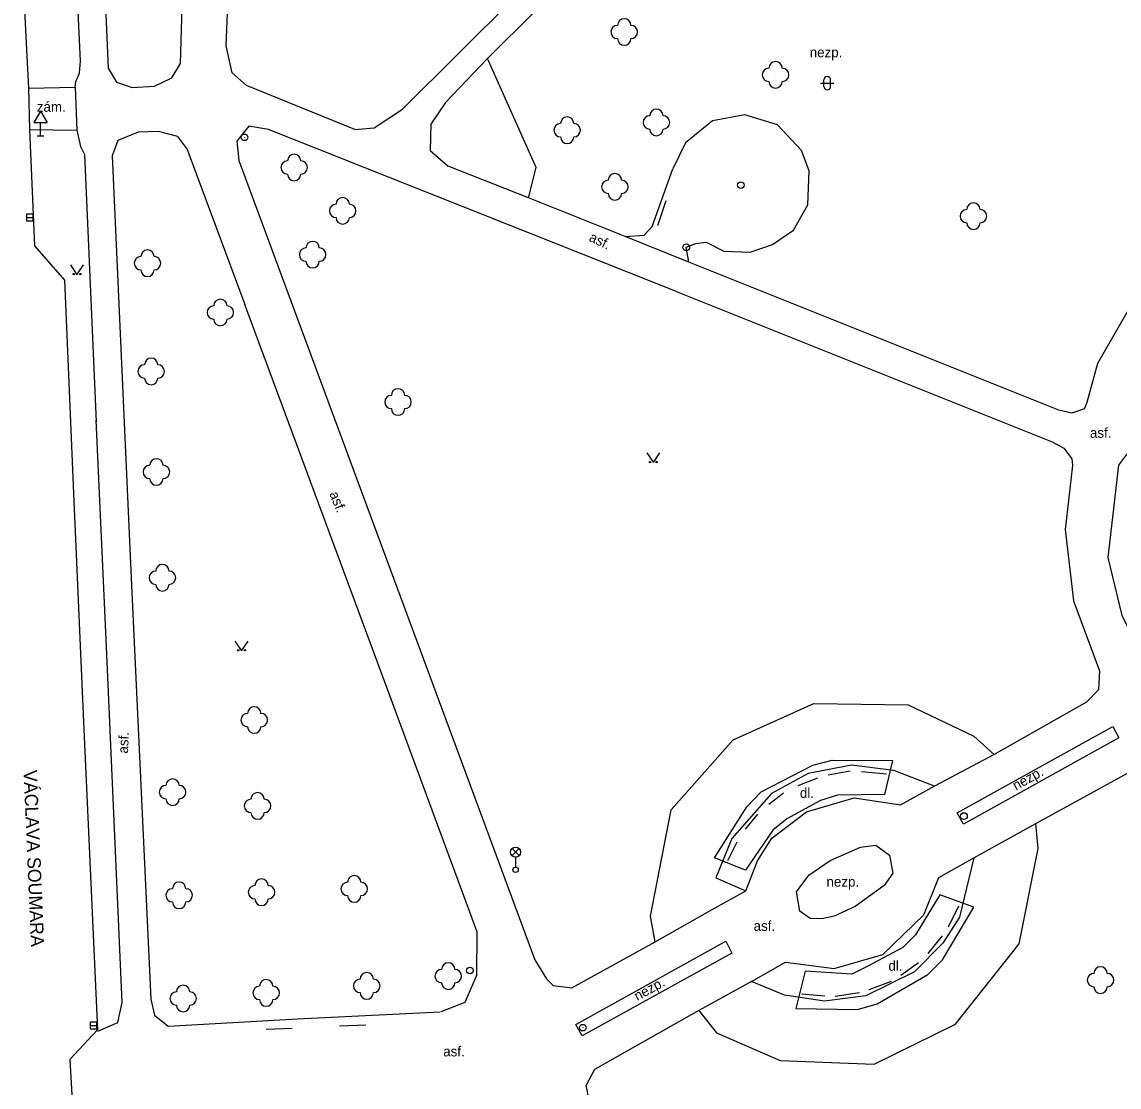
# Model space of a CAD drawing. Extents: x -737812 to -729375, y -1123000 to -1115500.
# Drawn here: x -736374.1 to -736291.6, y -1118672.7 to -1118592.6 of the extents above; entities that cross this region are included whole.
import ezdxf

# ---------------------------------------------------------------- set-up
doc = ezdxf.new("R2010")
doc.units = 0
for name, color, linetype in [('Doplněk polohopisu', 7, 'Continuous'), ('Doplňkové značky', 7, 'Continuous'), ('Hranice - ploty_ zdi', 7, 'Continuous'), ('Komunikace', 7, 'Continuous'), ('Názvy ulic_ silnic_ žel_', 7, 'Continuous'), ('Pomocné popisy', 7, 'Continuous'), ('Povr_ zn_ inž_ sítí - el_', 7, 'Continuous'), ('Povr_ zn_ inž_ sítí - kan_', 7, 'Continuous'), ('Stavební objekty', 7, 'Continuous'), ('Zeleň', 7, 'Continuous'), ('Značky druhů pozemků', 7, 'Continuous')]:
    doc.layers.add(name, color=color, linetype=linetype)

msp = doc.modelspace()

# ---------------------------------------------------------------- linework, layer by layer
at = {"layer": 'Doplněk polohopisu'}
for p, q in [((-736365.4, -1118600.94), (-736366.91, -1118601.55)), ((-736363.86, -1118600.89), (-736365.4, -1118600.94)), ((-736362.41, -1118601.27), (-736363.86, -1118600.89)), ((-736366.91, -1118601.55), (-736367.34, -1118602.7)), ((-736361.73, -1118602.17), (-736362.41, -1118601.27)), ((-736367.34, -1118602.7), (-736365.91, -1118634.46)), ((-736295.12, -1118625.99), (-736295.69, -1118630.8)), ((-736295.69, -1118630.8), (-736295.05, -1118636.17)), ((-736365.91, -1118634.46), (-736364.45, -1118666.12)), ((-736339.93, -1118664.32), (-736339.91, -1118661.08)), ((-736340.79, -1118666.34), (-736339.93, -1118664.32)), ((-736364.45, -1118666.12), (-736364.15, -1118667.32)), ((-736342.6, -1118667.04), (-736340.79, -1118666.34)), ((-736364.15, -1118667.32), (-736363.13, -1118668.14))]:
    msp.add_line(p, q, dxfattribs=at)
for points in [[(-736369.73, -1118595.59), (-736370.93, -1118569.96), (-736371.02, -1118568.15), (-736371.59, -1118554.61), (-736371.65, -1118552.78), (-736372.06, -1118539.56)], [(-736318.79, -1118545.12), (-736319.69, -1118545.61), (-736320.39, -1118546.92), (-736320.6, -1118548.4), (-736320.26, -1118550.36), (-736318.12, -1118554.88), (-736315.29, -1118558.98), (-736312.53, -1118562.82), (-736310.63, -1118567.84), (-736310.13, -1118571.68), (-736310.97, -1118576.09), (-736311.8, -1118577.76), (-736314.09, -1118580.57), (-736317.59, -1118582.95), (-736321.45, -1118584.78), (-736329.83, -1118588.21), (-736332.8, -1118589.62), (-736335.48, -1118591.78), (-736339.12, -1118595.4), (-736342.29, -1118598.71), (-736343.39, -1118600.34), (-736343.43, -1118602.3), (-736342.08, -1118603.48)], [(-736349.11, -1118600.72), (-736347.65, -1118600.6), (-736345.51, -1118599.2), (-736337.13, -1118590.86), (-736334.77, -1118588.81), (-736331.83, -1118587.01), (-736322.24, -1118583.11), (-736316.49, -1118580.1), (-736313.94, -1118577.72), (-736312.71, -1118575.42), (-736312, -1118572.22), (-736312.37, -1118568.42), (-736313.56, -1118564.85), (-736315.34, -1118561.86), (-736318.49, -1118557.79), (-736320.96, -1118553.43), (-736322.26, -1118550.19), (-736323.24, -1118547.87), (-736324.5, -1118546.33), (-736325.87, -1118545.92)], [(-736369.49, -1118553.05), (-736369.42, -1118554.56), (-736368.83, -1118568.33), (-736368.77, -1118569.93), (-736367.64, -1118596.12), (-736367.02, -1118597.17), (-736365.85, -1118597.58), (-736364.16, -1118597.48), (-736362.86, -1118596.85), (-736362.2, -1118595.76), (-736362.05, -1118590.67), (-736361.03, -1118581.13)], [(-736349.11, -1118600.72), (-736357.24, -1118597.43), (-736358.32, -1118596.46), (-736358.78, -1118594.43), (-736358.71, -1118592.55), (-736358.58, -1118589.78), (-736358.34, -1118586.82)], [(-736294.23, -1118621.74), (-736294.04, -1118621.24), (-736293.23, -1118618.29), (-736288.1, -1118609.39), (-736278.78, -1118597.18), (-736276.12, -1118592.74)], [(-736370.12, -1118597.56), (-736370.09, -1118597.12), (-736369.81, -1118596.49), (-736369.73, -1118595.59)], [(-736373.64, -1118597.62), (-736370.12, -1118597.56)], [(-736370.12, -1118597.56), (-736370.01, -1118600.78)], [(-736322.68, -1118609.21), (-736321.36, -1118609.88), (-736319.38, -1118609.95), (-736317.68, -1118609.38), (-736316.1, -1118608.3), (-736315.04, -1118606.39), (-736314.93, -1118603.84), (-736315.5, -1118602.3), (-736317.32, -1118600.39), (-736319.77, -1118599.63), (-736322.2, -1118600.08), (-736324.24, -1118601.74), (-736325.18, -1118603.68)], [(-736373.57, -1118600.73), (-736370.01, -1118600.78)], [(-736370.01, -1118600.78), (-736369.73, -1118602.02), (-736369.43, -1118602.62)], [(-736324.86, -1118612.93), (-736355.6, -1118600.72), (-736357.08, -1118600.48), (-736357.98, -1118601.6), (-736357.81, -1118603.07), (-736335.57, -1118663.15), (-736334.69, -1118664.58)], [(-736369.43, -1118602.62), (-736368.54, -1118622.71)], [(-736361.73, -1118602.17), (-736357.36, -1118613.9)], [(-736323.99, -1118610.7), (-736328.77, -1118608.78), (-736336.05, -1118605.88), (-736342.08, -1118603.48)], [(-736328.77, -1118608.78), (-736327.35, -1118608.67), (-736326.73, -1118608.02), (-736325.18, -1118603.68)], [(-736323.99, -1118610.7), (-736324.17, -1118609.59), (-736323.46, -1118609.29), (-736322.68, -1118609.21)], [(-736294.23, -1118621.74), (-736295.19, -1118622.05), (-736296.15, -1118621.83), (-736323.99, -1118610.7)], [(-736324.86, -1118612.93), (-736296.67, -1118624.21), (-736295.79, -1118624.69), (-736295.19, -1118625.49), (-736295.12, -1118625.99)], [(-736340.47, -1118659.5), (-736347.11, -1118641.52), (-736357.36, -1118613.9)], [(-736368.42, -1118668.53), (-736366.93, -1118667.86), (-736366.59, -1118666.37), (-736367.77, -1118639.63), (-736368.55, -1118622.58)], [(-736287.22, -1118625.87), (-736287.55, -1118625.22), (-736288.2, -1118624.86), (-736290.12, -1118624.84), (-736291.08, -1118625.17), (-736291.67, -1118625.96), (-736292.48, -1118632.9), (-736291.41, -1118637.27), (-736289.68, -1118640.63), (-736288.57, -1118641.4), (-736287.51, -1118641.51), (-736285.34, -1118640.37), (-736285.02, -1118639.72), (-736285.13, -1118638.81), (-736286.44, -1118634.74), (-736287.47, -1118634.63), (-736287.98, -1118629.63), (-736286.97, -1118629.27), (-736287.22, -1118625.87)], [(-736295.05, -1118636.17), (-736293.11, -1118641.44), (-736293.17, -1118642.86), (-736294.07, -1118643.78)], [(-736294.07, -1118643.78), (-736301.01, -1118647.71), (-736305.52, -1118650.1)], [(-736303.33, -1118652.95), (-736303.8, -1118652.11), (-736292.11, -1118645.62), (-736291.65, -1118646.46), (-736303.33, -1118652.95)], [(-736305.52, -1118650.1), (-736308.56, -1118648.92), (-736311.75, -1118648.52), (-736315, -1118649.15), (-736317.76, -1118650.66), (-736320.76, -1118654.04), (-736321.96, -1118656.99), (-736319.7, -1118657.96)], [(-736302.56, -1118655.5), (-736297.88, -1118652.92), (-736290.72, -1118648.97)], [(-736305.52, -1118650.1), (-736308.04, -1118651.51)], [(-736319.7, -1118657.96), (-736318.82, -1118655.72), (-736317.73, -1118654.02), (-736315.14, -1118652.03), (-736311.55, -1118650.97), (-736308.04, -1118651.51)], [(-736308.63, -1118656.65), (-736309.3, -1118657.56), (-736311.47, -1118659.14), (-736313.05, -1118659.87), (-736313.99, -1118660.08), (-736314.86, -1118660.06), (-736315.64, -1118659.5), (-736315.89, -1118658.04), (-736314.95, -1118656.8), (-736313.36, -1118655.7), (-736311.08, -1118654.69), (-736309.93, -1118654.54), (-736308.88, -1118655.28), (-736308.63, -1118656.65)], [(-736319.27, -1118664.79), (-736316.72, -1118663.34), (-736313.05, -1118663.8), (-736309.4, -1118662.77), (-736306.3, -1118659.77), (-736305.18, -1118656.97), (-736302.56, -1118655.5)], [(-736302.56, -1118655.5), (-736303.64, -1118659.94), (-736304.89, -1118661.91), (-736307.01, -1118664.06), (-736310.68, -1118665.86), (-736313.78, -1118666.27), (-736316.8, -1118665.82), (-736319.27, -1118664.79)], [(-736334.18, -1118665.08), (-736332.78, -1118665.26), (-736326.52, -1118661.8), (-736322.22, -1118659.38), (-736319.7, -1118657.96)], [(-736339.91, -1118661.08), (-736340.47, -1118659.5)], [(-736332.48, -1118668.01), (-736321.21, -1118661.76), (-736320.75, -1118662.65), (-736332.01, -1118668.88), (-736332.48, -1118668.01)], [(-736334.18, -1118665.08), (-736334.69, -1118664.58)], [(-736319.27, -1118664.79), (-736323.24, -1118666.98), (-736331.08, -1118671.41)], [(-736363.13, -1118668.14), (-736353.42, -1118667.59)], [(-736353.42, -1118667.59), (-736342.68, -1118667.08)], [(-736331.08, -1118671.41), (-736331.69, -1118672.58)], [(-736303.97, -1118717.75), (-736303.69, -1118711.1), (-736304.41, -1118706.77), (-736306.6, -1118702.73), (-736308.1, -1118700.97), (-736311.52, -1118698.09), (-736320.17, -1118692.99), (-736321.01, -1118692.31), (-736324.78, -1118684.68), (-736328.85, -1118678.62), (-736331.33, -1118674.43), (-736331.69, -1118672.58)]]:
    msp.add_lwpolyline(points, dxfattribs=at)
at = {"layer": 'Doplňkové značky'}
for p, q in [((-736372.74, -1118599.344), (-736373.24, -1118600.21)), ((-736372.74, -1118599.344), (-736372.24, -1118600.21)), ((-736373.24, -1118600.21), (-736372.24, -1118600.21)), ((-736372.74, -1118601.21), (-736372.74, -1118600.21)), ((-736372.99, -1118601.21), (-736372.49, -1118601.21))]:
    msp.add_line(p, q, dxfattribs=at)
for centre, radius in [((-736357.39, -1118601.32), 0.25), ((-736357.39, -1118601.32), 0.0005), ((-736320.071, -1118604.91), 0.25), ((-736320.071, -1118604.91), 0.0005), ((-736324.171, -1118609.59), 0.25), ((-736324.171, -1118609.59), 0.0005), ((-736303.291, -1118652.35), 0.25), ((-736303.291, -1118652.35), 0.0005), ((-736340.451, -1118663.96), 0.25), ((-736340.451, -1118663.96), 0.0005), ((-736331.951, -1118668.26), 0.25), ((-736331.951, -1118668.26), 0.0005)]:
    msp.add_circle(centre, radius, dxfattribs=at)
at = {"layer": 'Hranice - ploty_ zdi'}
for points in [[(-736326.31, -1118607.96), (-736325.68, -1118606.06)], [(-736315.77, -1118650.06), (-736314.28, -1118649.47)], [(-736313.5, -1118649.25), (-736311.86, -1118648.94)], [(-736311.01, -1118648.99), (-736309.13, -1118649.17)], [(-736317.97, -1118651.45), (-736316.87, -1118650.61)], [(-736319.73, -1118653.33), (-736318.79, -1118652.22)], [(-736321.05, -1118655.7), (-736320.34, -1118654.3)], [(-736304.45, -1118660.67), (-736303.67, -1118659.11)], [(-736305.99, -1118662.68), (-736304.9, -1118661.35)], [(-736308.05, -1118664.32), (-736306.7, -1118663.35)], [(-736310.41, -1118665.38), (-736308.73, -1118664.76)], [(-736315.52, -1118665.72), (-736313.76, -1118665.87)], [(-736312.99, -1118665.9), (-736311.16, -1118665.61)], [(-736355.76, -1118668.38), (-736353.8, -1118668.29)], [(-736350.25, -1118668.13), (-736348.28, -1118668.04)]]:
    msp.add_lwpolyline(points, dxfattribs=at)
at = {"layer": 'Komunikace'}
msp.add_line((-736374.13, -1118587.67), (-736373.64, -1118597.62), dxfattribs=at)
for points in [[(-736373.64, -1118597.62), (-736373.57, -1118600.73)], [(-736373.57, -1118600.73), (-736373.18, -1118609.49), (-736370.94, -1118612.06), (-736370.22, -1118628.67), (-736369.47, -1118645.84), (-736368.46, -1118668.43)], [(-736368.46, -1118668.43), (-736370.53, -1118670.66), (-736370.3, -1118674.65), (-736368.18, -1118676.6)]]:
    msp.add_lwpolyline(points, dxfattribs=at)
at = {"layer": 'Povr_ zn_ inž_ sítí - el_'}
for p, q in [((-736337.274, -1118655.328), (-736336.746, -1118654.8)), ((-736336.738, -1118655.325), (-736337.266, -1118654.796)), ((-736337.01, -1118655.44), (-736337.01, -1118656.19))]:
    msp.add_line(p, q, dxfattribs=at)
for centre, radius in [((-736337.01, -1118655.065), 0.375), ((-736337.01, -1118656.39), 0.2)]:
    msp.add_circle(centre, radius, dxfattribs=at)
at = {"layer": 'Povr_ zn_ inž_ sítí - kan_'}
for p, q in [((-736373.78, -1118607.34), (-736373.28, -1118607.34)), ((-736369.01, -1118668.09), (-736368.51, -1118668.09))]:
    msp.add_line(p, q, dxfattribs=at)
for points in [[(-736373.78, -1118607.591), (-736373.28, -1118607.591), (-736373.28, -1118607.09), (-736373.78, -1118607.09)], [(-736369.01, -1118668.341), (-736368.51, -1118668.341), (-736368.51, -1118667.84), (-736369.01, -1118667.84)]]:
    msp.add_lwpolyline(points, close=True, dxfattribs=at)
at = {"layer": 'Stavební objekty'}
for points in [[(-736319.72, -1118656.43), (-736322.04, -1118655.5), (-736319.63, -1118651.65), (-736318.54, -1118650.53), (-736314.66, -1118648.52), (-736313.21, -1118648.14), (-736308.66, -1118648.18), (-736309.28, -1118650.72)], [(-736309.28, -1118650.72), (-736312.81, -1118650.77), (-736314.09, -1118651.17), (-736316.62, -1118652.57), (-736317.67, -1118653.42), (-736319.72, -1118656.43)], [(-736302.56, -1118659.2), (-736305.1, -1118658.27), (-736306.93, -1118661.27), (-736307.89, -1118662.23), (-736310.47, -1118663.62), (-736311.73, -1118664.25), (-736315.24, -1118664.02), (-736315.94, -1118666.83), (-736311.31, -1118666.9), (-736309.83, -1118666.47), (-736306, -1118664.27), (-736304.91, -1118663.16), (-736302.56, -1118659.2)]]:
    msp.add_lwpolyline(points, dxfattribs=at)
at = {"layer": 'Zeleň'}
for points in [[(-736336.05, -1118605.88), (-736335.46, -1118603.58), (-736339.12, -1118595.4)], [(-736326.87, -1118659.88), (-736325.3, -1118651.89), (-736320.66, -1118646.62), (-736314.59, -1118643.9), (-736307.48, -1118643.99), (-736302.54, -1118646.35)], [(-736301.01, -1118647.71), (-736302.54, -1118646.35)], [(-736297.72, -1118654.79), (-736297.88, -1118652.92)], [(-736321.9, -1118668.66), (-736317.12, -1118670.73), (-736310.05, -1118671), (-736303.93, -1118667.99), (-736299.14, -1118661.96), (-736297.72, -1118654.79)], [(-736326.52, -1118661.8), (-736326.87, -1118659.88)], [(-736323.24, -1118666.98), (-736321.9, -1118668.66)]]:
    msp.add_lwpolyline(points, dxfattribs=at)
for centre in [(-736328.84, -1118593.4), (-736317.46, -1118596.62), (-736333.13, -1118600.79), (-736326.42, -1118600.2), (-736353.66, -1118603.59), (-736329.54, -1118605.04), (-736350.01, -1118606.85), (-736302.58, -1118607.25), (-736364.69, -1118610.79), (-736352.27, -1118610.14), (-736359.21, -1118614.49), (-736364.41, -1118618.92), (-736345.85, -1118621.22), (-736364.02, -1118626.48), (-736363.57, -1118634.43), (-736356.66, -1118645.13), (-736362.8, -1118650.55), (-736356.41, -1118651.59), (-736349.14, -1118657.83), (-736362.31, -1118658.31), (-736356.11, -1118658.08), (-736342.07, -1118664.38), (-736348.2, -1118665.12), (-736293.02, -1118664.68), (-736362.01, -1118666.07), (-736355.76, -1118665.65)]:
    msp.add_circle(centre, 0.0005, dxfattribs=at)
for centre, start, end in [((-736328.84, -1118592.9), 0, 179.99999), ((-736329.34, -1118593.4), 89.99999, 269.99999), ((-736328.34, -1118593.4), 270, 89.99999), ((-736328.84, -1118593.9), 179.99999, 359.99999), ((-736317.46, -1118596.12), 0, 179.99999), ((-736317.96, -1118596.62), 89.99999, 269.99999), ((-736316.96, -1118596.62), 270, 89.99999), ((-736317.46, -1118597.12), 179.99999, 359.99999), ((-736326.42, -1118599.7), 0, 179.99999), ((-736333.13, -1118600.29), 0, 179.99999), ((-736326.92, -1118600.2), 89.99999, 269.99999), ((-736325.92, -1118600.2), 270, 89.99999), ((-736333.63, -1118600.79), 89.99999, 269.99999), ((-736332.63, -1118600.79), 270, 89.99999), ((-736326.42, -1118600.7), 179.99999, 359.99999), ((-736333.13, -1118601.29), 179.99999, 359.99999), ((-736353.66, -1118603.09), 0, 179.99999), ((-736354.16, -1118603.59), 89.99999, 269.99999), ((-736353.16, -1118603.59), 270, 89.99999), ((-736353.66, -1118604.09), 179.99999, 359.99999), ((-736329.54, -1118604.54), 0, 179.99999), ((-736330.04, -1118605.04), 89.99999, 269.99999), ((-736329.04, -1118605.04), 270, 89.99999), ((-736350.01, -1118606.35), 0, 179.99999), ((-736329.54, -1118605.54), 179.99999, 359.99999), ((-736350.51, -1118606.85), 89.99999, 269.99999), ((-736349.51, -1118606.85), 270, 89.99999), ((-736303.08, -1118607.25), 89.99999, 269.99999), ((-736302.58, -1118606.75), 0, 179.99999), ((-736302.08, -1118607.25), 270, 89.99999), ((-736350.01, -1118607.35), 179.99999, 359.99999), ((-736302.58, -1118607.75), 179.99999, 359.99999), ((-736352.27, -1118609.64), 0, 179.99999), ((-736364.69, -1118610.29), 0, 179.99999), ((-736352.77, -1118610.14), 89.99999, 269.99999), ((-736351.77, -1118610.14), 270, 89.99999), ((-736365.19, -1118610.79), 89.99999, 269.99999), ((-736364.19, -1118610.79), 270, 89.99999), ((-736352.27, -1118610.64), 179.99999, 359.99999), ((-736364.69, -1118611.29), 179.99999, 359.99999), ((-736359.71, -1118614.49), 89.99999, 269.99999), ((-736359.21, -1118613.99), 0, 179.99999), ((-736358.71, -1118614.49), 270, 89.99999), ((-736359.21, -1118614.99), 179.99999, 359.99999), ((-736364.41, -1118618.42), 0, 179.99999), ((-736364.91, -1118618.92), 89.99999, 269.99999), ((-736363.91, -1118618.92), 270, 89.99999), ((-736364.41, -1118619.42), 179.99999, 359.99999), ((-736346.35, -1118621.22), 89.99999, 269.99999), ((-736345.85, -1118620.72), 0, 179.99999), ((-736345.35, -1118621.22), 270, 89.99999), ((-736345.85, -1118621.72), 179.99999, 359.99999), ((-736364.02, -1118625.98), 0, 179.99999), ((-736364.52, -1118626.48), 89.99999, 269.99999), ((-736363.52, -1118626.48), 270, 89.99999), ((-736364.02, -1118626.98), 179.99999, 359.99999), ((-736364.07, -1118634.43), 89.99999, 269.99999), ((-736363.57, -1118633.93), 0, 179.99999), ((-736363.07, -1118634.43), 270, 89.99999), ((-736363.57, -1118634.93), 179.99999, 359.99999), ((-736357.16, -1118645.13), 89.99999, 269.99999), ((-736356.66, -1118644.63), 0, 179.99999), ((-736356.16, -1118645.13), 270, 89.99999), ((-736356.66, -1118645.63), 179.99999, 359.99999), ((-736362.8, -1118650.05), 0, 179.99999), ((-736363.3, -1118650.55), 89.99999, 269.99999), ((-736362.3, -1118650.55), 270, 89.99999), ((-736362.8, -1118651.05), 179.99999, 359.99999), ((-736356.91, -1118651.59), 89.99999, 269.99999), ((-736356.41, -1118651.09), 0, 179.99999), ((-736355.91, -1118651.59), 270, 89.99999), ((-736356.41, -1118652.09), 179.99999, 359.99999), ((-736356.11, -1118657.58), 0, 179.99999), ((-736349.14, -1118657.33), 0, 179.99999), ((-736362.81, -1118658.31), 89.99999, 269.99999), ((-736362.31, -1118657.81), 0, 179.99999), ((-736361.81, -1118658.31), 270, 89.99999), ((-736356.61, -1118658.08), 89.99999, 269.99999), ((-736355.61, -1118658.08), 270, 89.99999), ((-736349.64, -1118657.83), 89.99999, 269.99999), ((-736348.64, -1118657.83), 270, 89.99999), ((-736356.11, -1118658.58), 179.99999, 359.99999), ((-736349.14, -1118658.33), 179.99999, 359.99999), ((-736362.31, -1118658.81), 179.99999, 359.99999), ((-736342.07, -1118663.88), 0, 179.99999), ((-736293.02, -1118664.18), 0, 179.99999), ((-736348.2, -1118664.62), 0, 179.99999), ((-736342.57, -1118664.38), 89.99999, 269.99999), ((-736341.57, -1118664.38), 270, 89.99999), ((-736293.52, -1118664.68), 89.99999, 269.99999), ((-736292.52, -1118664.68), 270, 89.99999), ((-736362.01, -1118665.57), 0, 179.99999), ((-736356.26, -1118665.65), 89.99999, 269.99999), ((-736355.76, -1118665.15), 0, 179.99999), ((-736355.26, -1118665.65), 270, 89.99999), ((-736348.7, -1118665.12), 89.99999, 269.99999), ((-736347.7, -1118665.12), 270, 89.99999), ((-736342.07, -1118664.88), 179.99999, 359.99999), ((-736293.02, -1118665.18), 179.99999, 359.99999), ((-736362.51, -1118666.07), 89.99999, 269.99999), ((-736361.51, -1118666.07), 270, 89.99999), ((-736355.76, -1118666.15), 179.99999, 359.99999), ((-736348.2, -1118665.62), 179.99999, 359.99999), ((-736362.01, -1118666.57), 179.99999, 359.99999)]:
    msp.add_arc(centre, 0.5, start, end, dxfattribs=at)
at = {"layer": 'Značky druhů pozemků'}
for p, q in [((-736314.07, -1118597.25), (-736313.07, -1118597.25)), ((-736313.82, -1118597.5), (-736313.82, -1118597)), ((-736313.32, -1118597.5), (-736313.32, -1118597))]:
    msp.add_line(p, q, dxfattribs=at)
for points in [[(-736370.49, -1118610.9), (-736369.99, -1118611.65), (-736369.49, -1118610.9)], [(-736327.15, -1118625.03), (-736326.65, -1118625.78), (-736326.15, -1118625.03)], [(-736358.11, -1118639.19), (-736357.61, -1118639.94), (-736357.11, -1118639.19)]]:
    msp.add_lwpolyline(points, dxfattribs=at)
for centre in [(-736370.24, -1118611.6), (-736369.74, -1118611.6), (-736326.9, -1118625.731), (-736326.4, -1118625.731), (-736357.86, -1118639.89), (-736357.36, -1118639.89)]:
    msp.add_circle(centre, 0.05, dxfattribs=at)
for centre, start, end in [((-736313.57, -1118597), 0, 179.99999), ((-736313.57, -1118597.5), 179.99999, 359.99999)]:
    msp.add_arc(centre, 0.25, start, end, dxfattribs=at)

# ---------------------------------------------------------------- texts
at = {"layer": 'Názvy ulic_ silnic_ žel_'}
msp.add_text('VÁCLAVA SOUMARA', height=1, rotation=272.41557, dxfattribs=at).set_placement((-736374.01, -1118648.91))
at = {"layer": 'Pomocné popisy'}
for s, p in [('nezp.', (-736314.89, -1118595.3)), ('zám.', (-736373.01, -1118599.4)), ('asf.', (-736293.82, -1118623.91)), ('dl.', (-736315.63, -1118650.98)), ('nezp.', (-736313.63, -1118657.66)), ('asf.', (-736319.11, -1118660.98)), ('dl.', (-736308.97, -1118663.98)), ('asf.', (-736342.45, -1118670.42))]:
    msp.add_text(s, height=0.75, dxfattribs=at).set_placement(p)
for s, rotation, p in [('asf.', 334.47449, (-736331.55, -1118609.08)), ('asf.', 292.47341, (-736351.03, -1118628.12)), ('asf.', 87.42849, (-736366.16, -1118647.66)), ('nezp.', 29.05877, (-736299.38, -1118650.44)), ('nezp.', 28.95514, (-736327.85, -1118666.26))]:
    msp.add_text(s, height=0.75, rotation=rotation, dxfattribs=at).set_placement(p)

doc.saveas('drawing.dxf')
